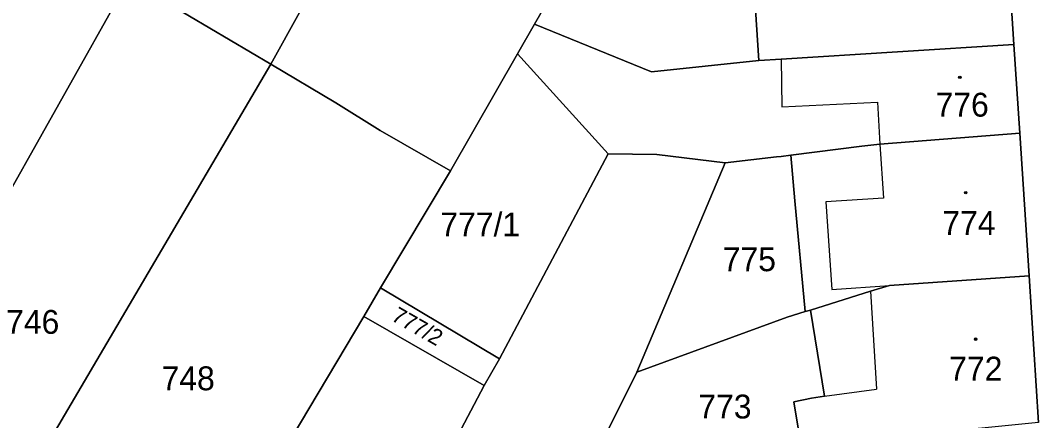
# Model space of a CAD drawing. Extents: x -596233 to -595156, y -1161235 to -1159375.
# Drawn here: x -596149.9 to -596077.3, y -1161162.6 to -1161134.1 of the extents above; entities that cross this region are included whole.
import ezdxf

# ---------------------------------------------------------------- set-up
doc = ezdxf.new("R2010")
doc.units = 0
for name, color, linetype in [('KN_CAR_KR', 7, 'Continuous'), ('KN_KULTURY', 7, 'Continuous'), ('KN_PARC_CIS_POZ', 7, 'Continuous'), ('KN_PARC_CIS_STAV', 7, 'Continuous'), ('KN_PARC_PLOCHA', 7, 'Continuous'), ('parcely_l', 7, 'Continuous')]:
    doc.layers.add(name, color=color, linetype=linetype)

msp = doc.modelspace()

# ---------------------------------------------------------------- linework, layer by layer
at = {"layer": 'KN_CAR_KR'}
for points in [[(-596095.62, -1161136.88), (-596095.59, -1161140.27)], [(-596095.59, -1161140.27), (-596088.77, -1161139.93)], [(-596088.77, -1161139.93), (-596088.59, -1161142.92)], [(-596088.59, -1161142.92), (-596088.34, -1161146.77)], [(-596088.34, -1161146.77), (-596092.45, -1161147.04)], [(-596092.45, -1161147.04), (-596092.03, -1161153.28)], [(-596092.03, -1161153.28), (-596087.9, -1161152.99)], [(-596089.26, -1161153.41), (-596088.84, -1161160.39)], [(-596092.55, -1161160.89), (-596088.84, -1161160.39)]]:
    msp.add_lwpolyline(points, dxfattribs=at)
at = {"layer": 'KN_KULTURY'}
for centre, radius in [((-596082.9, -1161138.17), 0.09), ((-596082.9, -1161138.17), 0.0398), ((-596082.48, -1161146.39), 0.09), ((-596082.48, -1161146.39), 0.0398), ((-596081.77, -1161156.82), 0.09), ((-596081.77, -1161156.82), 0.0398)]:
    msp.add_circle(centre, radius, dxfattribs=at)
at = {"layer": 'KN_PARC_PLOCHA'}
msp.add_lwpolyline([(-596077.28, -1161162.75), (-596077.95, -1161152.32), (-596078.62, -1161142.14), (-596079.04, -1161135.84), (-596079.7, -1161125.8), (-596080.06, -1161120.34), (-596080.58, -1161111.76), (-596081.22, -1161111.8), (-596081.62, -1161108.82), (-596082.02, -1161105.93), (-596082.72, -1161100.74), (-596083.79, -1161099.73), (-596083.05, -1161084.92), (-596081.76, -1161084.36), (-596081.04, -1161083.52), (-596080.6, -1161082.51), (-596080.5, -1161081.32), (-596082.84, -1161049.96), (-596083.09, -1161048.7), (-596083.74, -1161047.37), (-596084.81, -1161046.41), (-596085.82, -1161046), (-596086.53, -1161045.93), (-596087.62, -1161031.61)], dxfattribs=at)
for points in [[(-596102.69, -1161103.96), (-596104.37, -1161106.94), (-596110.92, -1161118.59), (-596112.25, -1161120.96), (-596107.21, -1161123.92), (-596110.77, -1161130.11), (-596111.06, -1161130.62), (-596113.21, -1161134.38), (-596114.42, -1161136.49), (-596119.21, -1161144.84), (-596124.22, -1161141.96), (-596127.38, -1161139.98), (-596132, -1161137.23), (-596129.96, -1161133.56), (-596124.42, -1161124.05), (-596114.12, -1161106.37), (-596112.78, -1161104.07), (-596110.26, -1161099.75)], [(-596124.42, -1161124.05), (-596129.96, -1161133.56), (-596132, -1161137.23), (-596142.15, -1161131.23), (-596134.73, -1161118.46), (-596131.46, -1161120.47), (-596128.15, -1161122.19), (-596124.95, -1161123.78)], [(-596100.28, -1161125.52), (-596098.41, -1161126.37), (-596097.54, -1161132.22), (-596097.22, -1161136.98), (-596104.88, -1161137.78), (-596113.21, -1161134.38), (-596111.06, -1161130.62), (-596110.77, -1161130.11), (-596107.21, -1161123.92), (-596106.95, -1161124.07), (-596106.07, -1161122.54)], [(-596147.76, -1161128.02), (-596142.15, -1161131.23), (-596167.01, -1161175.42), (-596167.79, -1161174.92), (-596165.4, -1161170.87), (-596165.85, -1161168.93), (-596169.82, -1161166.59), (-596177.43, -1161179.48), (-596180.34, -1161177.75), (-596170.5, -1161157.89), (-596168.05, -1161152.74), (-596161.61, -1161140.05), (-596161.3, -1161139.51), (-596158.32, -1161134.32), (-596155.93, -1161130.15), (-596152.99, -1161125.04)], [(-596079.04, -1161135.84), (-596095.62, -1161136.88), (-596097.22, -1161136.98), (-596097.54, -1161132.22), (-596098.41, -1161126.37), (-596095.38, -1161126.59), (-596093.39, -1161126.51), (-596091.02, -1161126.42), (-596089.62, -1161126.34), (-596079.7, -1161125.8)], [(-596132, -1161137.23), (-596157.71, -1161180.9), (-596167.01, -1161175.42), (-596142.15, -1161131.23)], [(-596097.22, -1161136.98), (-596095.62, -1161136.88), (-596079.04, -1161135.84), (-596078.62, -1161142.14), (-596088.59, -1161142.92), (-596089.89, -1161143.08), (-596094.95, -1161143.71), (-596095.64, -1161143.8), (-596095.96, -1161143.84), (-596099.62, -1161144.26), (-596104.49, -1161143.67), (-596107.97, -1161143.63), (-596114.42, -1161136.49), (-596113.21, -1161134.38), (-596104.88, -1161137.78)], [(-596107.97, -1161143.63), (-596115.72, -1161158.22), (-596124.18, -1161153.17), (-596119.21, -1161144.84), (-596114.42, -1161136.49)], [(-596119.21, -1161144.84), (-596124.18, -1161153.17), (-596125.39, -1161155.2), (-596135.08, -1161171.46), (-596136.57, -1161170.69), (-596139.81, -1161169.33), (-596145.57, -1161172.88), (-596148.33, -1161177.58), (-596147.46, -1161179.83), (-596153.39, -1161190.99), (-596156.61, -1161189.23), (-596155.21, -1161186.75), (-596159.61, -1161184.13), (-596157.71, -1161180.9), (-596132, -1161137.23), (-596127.38, -1161139.98), (-596124.22, -1161141.96)], [(-596077.95, -1161152.32), (-596087.9, -1161152.99), (-596089.26, -1161153.41), (-596093.55, -1161154.75), (-596093.91, -1161154.86), (-596094.65, -1161146.97), (-596094.95, -1161143.71), (-596089.89, -1161143.08), (-596088.59, -1161142.92), (-596078.62, -1161142.14)], [(-596099.62, -1161144.26), (-596105.93, -1161159.16), (-596109.99, -1161167.32), (-596118.55, -1161184.32), (-596121.8, -1161191.4), (-596125.89, -1161189.53), (-596127.08, -1161186.05), (-596129.86, -1161184.47), (-596126.91, -1161179.27), (-596116.81, -1161160.12), (-596115.72, -1161158.22), (-596107.97, -1161143.63), (-596104.49, -1161143.67)], [(-596093.91, -1161154.86), (-596095.2, -1161155.26), (-596105.93, -1161159.16), (-596099.62, -1161144.26), (-596095.96, -1161143.84), (-596095.64, -1161143.8), (-596094.95, -1161143.71), (-596094.65, -1161146.97)], [(-596077.28, -1161162.75), (-596094.21, -1161164.45), (-596094.74, -1161161.29), (-596093.48, -1161161.02), (-596092.55, -1161160.89), (-596093.55, -1161154.75), (-596089.26, -1161153.41), (-596087.9, -1161152.99), (-596077.95, -1161152.32)], [(-596115.72, -1161158.22), (-596116.81, -1161160.12), (-596125.39, -1161155.2), (-596124.18, -1161153.17)], [(-596094.21, -1161164.45), (-596096.92, -1161164.72), (-596099.94, -1161165.32), (-596109.99, -1161167.32), (-596105.93, -1161159.16), (-596095.2, -1161155.26), (-596093.91, -1161154.86), (-596093.55, -1161154.75), (-596092.55, -1161160.89), (-596093.48, -1161161.02), (-596094.74, -1161161.29)], [(-596116.81, -1161160.12), (-596126.91, -1161179.27), (-596129.86, -1161184.47), (-596130.18, -1161185.03), (-596130.3, -1161185.26), (-596135.08, -1161182.75), (-596134.73, -1161182.04), (-596133.58, -1161182.72), (-596129.7, -1161176.26), (-596135.72, -1161172.65), (-596135.08, -1161171.46), (-596125.39, -1161155.2)]]:
    msp.add_lwpolyline(points, close=True, dxfattribs=at)
at = {"layer": 'parcely_l'}
for points in [[(-596113.21, -1161134.38), (-596111.06, -1161130.62), (-596110.77, -1161130.11), (-596107.21, -1161123.92)], [(-596124.42, -1161124.05), (-596129.96, -1161133.56), (-596132, -1161137.23)], [(-596079.7, -1161125.8), (-596079.04, -1161135.84)], [(-596098.41, -1161126.37), (-596097.54, -1161132.22), (-596097.22, -1161136.98)], [(-596167.01, -1161175.42), (-596142.15, -1161131.23)], [(-596142.15, -1161131.23), (-596132, -1161137.23)], [(-596114.42, -1161136.49), (-596113.21, -1161134.38)], [(-596097.22, -1161136.98), (-596104.88, -1161137.78), (-596113.21, -1161134.38)], [(-596079.04, -1161135.84), (-596095.62, -1161136.88), (-596097.22, -1161136.98)], [(-596079.04, -1161135.84), (-596078.62, -1161142.14)], [(-596119.21, -1161144.84), (-596114.42, -1161136.49)], [(-596107.97, -1161143.63), (-596114.42, -1161136.49)], [(-596132, -1161137.23), (-596157.71, -1161180.9)], [(-596132, -1161137.23), (-596127.38, -1161139.98), (-596124.22, -1161141.96), (-596119.21, -1161144.84)], [(-596078.62, -1161142.14), (-596088.59, -1161142.92), (-596089.89, -1161143.08), (-596094.95, -1161143.71)], [(-596077.95, -1161152.32), (-596078.62, -1161142.14)], [(-596107.97, -1161143.63), (-596115.72, -1161158.22)], [(-596099.62, -1161144.26), (-596104.49, -1161143.67), (-596107.97, -1161143.63)], [(-596105.93, -1161159.16), (-596099.62, -1161144.26)], [(-596094.95, -1161143.71), (-596095.64, -1161143.8), (-596095.96, -1161143.84), (-596099.62, -1161144.26)], [(-596094.95, -1161143.71), (-596094.65, -1161146.97), (-596093.91, -1161154.86)], [(-596119.21, -1161144.84), (-596124.18, -1161153.17)], [(-596093.55, -1161154.75), (-596089.26, -1161153.41), (-596087.9, -1161152.99), (-596077.95, -1161152.32)], [(-596077.95, -1161152.32), (-596077.28, -1161162.75)], [(-596124.18, -1161153.17), (-596125.39, -1161155.2)], [(-596124.18, -1161153.17), (-596115.72, -1161158.22)], [(-596093.91, -1161154.86), (-596095.2, -1161155.26), (-596105.93, -1161159.16)], [(-596094.21, -1161164.45), (-596094.74, -1161161.29), (-596093.48, -1161161.02), (-596092.55, -1161160.89), (-596093.55, -1161154.75)], [(-596093.55, -1161154.75), (-596093.91, -1161154.86)], [(-596125.39, -1161155.2), (-596135.08, -1161171.46)], [(-596116.81, -1161160.12), (-596125.39, -1161155.2)], [(-596115.72, -1161158.22), (-596116.81, -1161160.12)], [(-596105.93, -1161159.16), (-596109.99, -1161167.32)], [(-596129.86, -1161184.47), (-596126.91, -1161179.27), (-596116.81, -1161160.12)]]:
    msp.add_lwpolyline(points, dxfattribs=at)

# ---------------------------------------------------------------- texts
at = {"layer": 'KN_PARC_CIS_POZ'}
for s, p in [('777/1', (-596119.9266, -1161149.5)), ('775', (-596099.7966, -1161151.98)), ('746', (-596150.8766, -1161156.44)), ('748', (-596139.7966, -1161160.46)), ('773', (-596101.5366, -1161162.47))]:
    msp.add_text(s, height=1.7, dxfattribs=at).set_placement(p)
msp.add_text('777/2', height=1.14, rotation=330.236167, dxfattribs=at).set_placement((-596123.4891, -1161155.4495))
at = {"layer": 'KN_PARC_CIS_STAV'}
for s, p in [('776', (-596084.6266, -1161140.97)), ('774', (-596084.1466, -1161149.4)), ('772', (-596083.6566, -1161159.77))]:
    msp.add_text(s, height=1.7, dxfattribs=at).set_placement(p)

doc.saveas('drawing.dxf')
